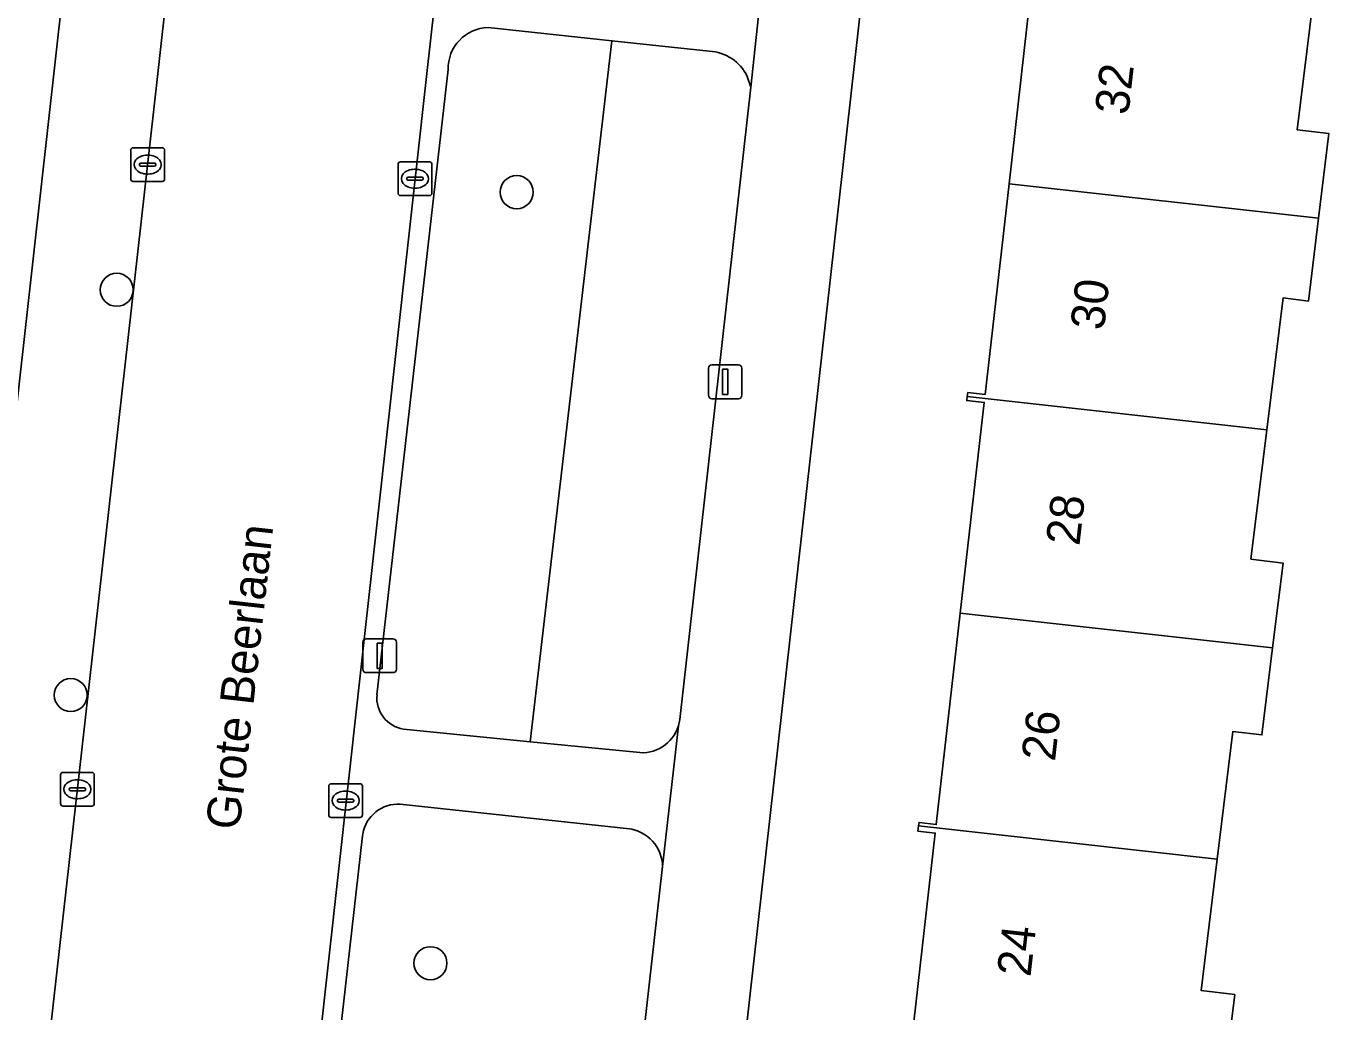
# Model space of a CAD drawing. Extents: x 161928 to 163071, y 386474 to 387428.
# Drawn here: x 162544.47 to 162583.05, y 387142.99 to 387172.19 of the extents above; entities that cross this region are included whole.
import ezdxf

# ---------------------------------------------------------------- set-up
doc = ezdxf.new("R2010")
doc.units = 0
for name, color, linetype in [('IMGEO_Boom', 7, 'Continuous'), ('IMGEO_Erf', 7, 'Continuous'), ('IMGEO_Groenvoorziening', 7, 'Continuous'), ('IMGEO_Kolk', 7, 'Continuous'), ('IMGEO_Lichtmast', 7, 'Continuous'), ('IMGEO_Openbare_ruimte_label', 7, 'Continuous'), ('IMGEO_Pand', 7, 'Continuous'), ('IMGEO_Pand_nummerreeks', 7, 'Continuous'), ('IMGEO_Rijbaan_lokaal_gesloten', 7, 'Continuous'), ('IMGEO_Voetpad_open', 7, 'Continuous')]:
    doc.layers.add(name, color=color, linetype=linetype)

msp = doc.modelspace()

# ---------------------------------------------------------------- linework, layer by layer
at = {"layer": 'IMGEO_Boom'}
for centre in [(162558.999, 387167.271), (162547.157, 387164.38), (162545.794, 387152.377), (162556.446, 387144.437)]:
    msp.add_circle(centre, 0.489, dxfattribs=at)
at = {"layer": 'IMGEO_Erf'}
for points in [[(162540.754, 387130.2), (162548.612, 387200.491), (162543.661, 387201.045)], [(162572.245, 387200.058), (162563.738, 387124.163)], [(162570.69, 387142.085), (162571.395, 387148.292), (162570.882, 387148.35), (162570.901, 387148.501), (162570.914, 387148.605), (162571.424, 387148.542), (162572.135, 387154.803), (162572.843, 387161.042), (162572.326, 387161.1), (162572.341, 387161.219), (162572.356, 387161.338), (162572.87, 387161.281), (162573.579, 387167.522), (162574.286, 387173.752)], [(162582.58, 387172.959), (162582.109, 387169.121), (162583.05, 387169.006), (162582.743, 387166.503), (162582.441, 387164.046), (162581.691, 387164.138), (162581.211, 387160.233), (162580.741, 387156.404), (162581.69, 387156.287), (162581.382, 387153.775), (162581.065, 387151.196), (162580.206, 387151.301), (162579.741, 387147.518), (162579.264, 387143.632), (162580.259, 387143.509), (162579.957, 387141.054)]]:
    msp.add_lwpolyline(points, dxfattribs=at)
at = {"layer": 'IMGEO_Groenvoorziening'}
for points in [[(162555.645, 387151.369), (162559.401, 387150.997), (162561.818, 387171.754), (162558.151, 387172.145)], [(162564.703, 387171.447), (162561.818, 387171.754), (162559.401, 387150.997), (162562.544, 387150.685)], [(162556.97, 387170.901), (162554.863, 387152.386)], [(162565.934, 387170.381), (162565.828, 387170.701)], [(162563.827, 387151.65), (162565.934, 387170.381)], [(162560.703, 387124.087), (162563.319, 387147.298), (162563.312, 387147.401), (162563.296, 387147.503), (162563.271, 387147.603), (162563.238, 387147.701), (162563.195, 387147.795), (162563.145, 387147.885), (162563.086, 387147.97), (162563.02, 387148.049), (162562.948, 387148.123), (162562.869, 387148.189), (162562.784, 387148.248), (162562.695, 387148.3), (162562.601, 387148.343), (162562.504, 387148.378), (162562.404, 387148.404), (162562.341, 387148.415), (162555.549, 387149.15), (162555.452, 387149.15), (162555.356, 387149.141), (162555.261, 387149.124), (162555.168, 387149.099), (162555.078, 387149.065), (162554.991, 387149.023), (162554.908, 387148.974), (162554.83, 387148.917), (162554.757, 387148.854), (162554.69, 387148.785), (162554.629, 387148.709), (162554.576, 387148.629), (162554.53, 387148.544), (162554.491, 387148.455), (162554.461, 387148.364), (162554.439, 387148.27), (162554.43, 387148.212), (162552.171, 387128.222)]]:
    msp.add_lwpolyline(points, dxfattribs=at)
for centre, radius, start, end in [((162558.184, 387170.931), 1.214, 91.5464, 181.4299), ((162564.634, 387170.122), 1.327, 25.883, 87.0194), ((162555.793, 387152.292), 0.934, 174.2105, 260.9049), ((162562.596, 387151.817), 1.242, 343.6509, 352.2879), ((162562.715, 387151.793), 1.122, 261.2303, 343.0781)]:
    msp.add_arc(centre, radius, start, end, dxfattribs=at)
at = {"layer": 'IMGEO_Kolk'}
for p, q in [((162547.572, 387167.661), (162547.572, 387168.513)), ((162547.647, 387168.587), (162548.499, 387168.587)), ((162548.573, 387168.513), (162548.573, 387167.661)), ((162547.874, 387168.13), (162548.272, 387168.13)), ((162548.06, 387168.367), (162548.085, 387168.367)), ((162555.562, 387168.169), (162556.414, 387168.169)), ((162547.831, 387168.081), (162547.831, 387168.093)), ((162548.269, 387168.044), (162547.871, 387168.044)), ((162548.083, 387167.807), (162548.058, 387167.807)), ((162548.315, 387168.093), (162548.315, 387168.081)), ((162555.487, 387167.243), (162555.487, 387168.095)), ((162555.975, 387167.949), (162556, 387167.949)), ((162556.488, 387168.095), (162556.488, 387167.243)), ((162548.499, 387167.587), (162547.647, 387167.587)), ((162555.746, 387167.663), (162555.746, 387167.675)), ((162556.184, 387167.626), (162555.786, 387167.626)), ((162555.789, 387167.712), (162556.187, 387167.712)), ((162555.998, 387167.389), (162555.973, 387167.389)), ((162556.23, 387167.675), (162556.23, 387167.663)), ((162556.414, 387167.169), (162555.562, 387167.169)), ((162545.492, 387149.162), (162545.492, 387150.014)), ((162545.567, 387150.088), (162546.419, 387150.088)), ((162546.493, 387150.014), (162546.493, 387149.162)), ((162545.751, 387149.582), (162545.751, 387149.594)), ((162545.794, 387149.631), (162546.192, 387149.631)), ((162545.98, 387149.868), (162546.005, 387149.868)), ((162546.235, 387149.594), (162546.235, 387149.582)), ((162553.433, 387148.827), (162553.433, 387149.679)), ((162553.508, 387149.753), (162554.36, 387149.753)), ((162554.434, 387149.679), (162554.434, 387148.827)), ((162546.189, 387149.545), (162545.791, 387149.545)), ((162546.003, 387149.308), (162545.978, 387149.308)), ((162553.692, 387149.247), (162553.692, 387149.259)), ((162554.13, 387149.21), (162553.732, 387149.21)), ((162553.735, 387149.296), (162554.133, 387149.296)), ((162553.921, 387149.533), (162553.946, 387149.533)), ((162554.176, 387149.259), (162554.176, 387149.247)), ((162546.419, 387149.088), (162545.567, 387149.088)), ((162553.944, 387148.973), (162553.919, 387148.973)), ((162554.36, 387148.753), (162553.508, 387148.753))]:
    msp.add_line(p, q, dxfattribs=at)
for points in [[(162547.572, 387167.661), (162547.572, 387168.513)], [(162547.647, 387168.587), (162548.499, 387168.587)], [(162548.573, 387168.513), (162548.573, 387167.661)], [(162555.562, 387168.169), (162556.414, 387168.169)], [(162555.487, 387167.243), (162555.487, 387168.095)], [(162556.488, 387168.095), (162556.488, 387167.243)], [(162548.499, 387167.587), (162547.647, 387167.587)], [(162556.414, 387167.169), (162555.562, 387167.169)], [(162545.492, 387149.162), (162545.492, 387150.014)], [(162545.567, 387150.088), (162546.419, 387150.088)], [(162546.493, 387150.014), (162546.493, 387149.162)], [(162553.433, 387148.827), (162553.433, 387149.679)], [(162553.508, 387149.753), (162554.36, 387149.753)], [(162554.434, 387149.679), (162554.434, 387148.827)], [(162546.419, 387149.088), (162545.567, 387149.088)], [(162554.36, 387148.753), (162553.508, 387148.753)]]:
    msp.add_lwpolyline(points, dxfattribs=at)
for centre, radius, start, end in [((162547.649, 387168.511), 0.0765, 91.552, 178.448), ((162547.649, 387168.511), 0.0765, 91.552, 178.448), ((162548.497, 387168.511), 0.0765, 1.552, 88.448), ((162548.497, 387168.511), 0.0765, 1.552, 88.448), ((162547.871, 387168.09), 0.0403, 85.8775, 175.7526), ((162548.276, 387168.092), 0.0386, 1.7309, 96.639), ((162555.564, 387168.093), 0.0765, 91.552, 178.448), ((162555.564, 387168.093), 0.0765, 91.552, 178.448), ((162556.412, 387168.093), 0.0765, 1.552, 88.448), ((162556.412, 387168.093), 0.0765, 1.552, 88.448), ((162547.868, 387168.08), 0.0366, 178.938, 274.7102), ((162548.272, 387168.087), 0.043, 264.8664, 352.4533), ((162547.649, 387167.663), 0.0765, 181.552, 268.448), ((162547.649, 387167.663), 0.0765, 181.552, 268.448), ((162548.497, 387167.663), 0.0765, 271.552, 358.448), ((162548.497, 387167.663), 0.0765, 271.552, 358.448), ((162555.786, 387167.672), 0.0403, 85.8775, 175.7526), ((162555.783, 387167.662), 0.0366, 178.938, 274.7102), ((162556.187, 387167.669), 0.043, 264.8664, 352.4533), ((162556.191, 387167.674), 0.0386, 1.7309, 96.639), ((162555.564, 387167.245), 0.0765, 181.552, 268.448), ((162555.564, 387167.245), 0.0765, 181.552, 268.448), ((162556.412, 387167.245), 0.0765, 271.552, 358.448), ((162556.412, 387167.245), 0.0765, 271.552, 358.448), ((162545.569, 387150.012), 0.0765, 91.552, 178.448), ((162545.569, 387150.012), 0.0765, 91.552, 178.448), ((162546.417, 387150.012), 0.0765, 1.552, 88.448), ((162546.417, 387150.012), 0.0765, 1.552, 88.448), ((162545.791, 387149.591), 0.0403, 85.8775, 175.7526), ((162546.196, 387149.593), 0.0386, 1.7309, 96.639), ((162553.51, 387149.677), 0.0765, 91.552, 178.448), ((162553.51, 387149.677), 0.0765, 91.552, 178.448), ((162554.358, 387149.677), 0.0765, 1.552, 88.448), ((162554.358, 387149.677), 0.0765, 1.552, 88.448), ((162545.788, 387149.581), 0.0366, 178.938, 274.7102), ((162546.192, 387149.588), 0.043, 264.8664, 352.4533), ((162553.732, 387149.256), 0.0403, 85.8775, 175.7526), ((162553.729, 387149.246), 0.0366, 178.938, 274.7102), ((162554.133, 387149.253), 0.043, 264.8664, 352.4533), ((162554.137, 387149.258), 0.0386, 1.7309, 96.639), ((162545.569, 387149.164), 0.0765, 181.552, 268.448), ((162545.569, 387149.164), 0.0765, 181.552, 268.448), ((162546.417, 387149.164), 0.0765, 271.552, 358.448), ((162546.417, 387149.164), 0.0765, 271.552, 358.448), ((162553.51, 387148.829), 0.0765, 181.552, 268.448), ((162553.51, 387148.829), 0.0765, 181.552, 268.448), ((162554.358, 387148.829), 0.0765, 271.552, 358.448), ((162554.358, 387148.829), 0.0765, 271.552, 358.448)]:
    msp.add_arc(centre, radius, start, end, dxfattribs=at)
for centre, major_axis, ratio, start_param, end_param in [((162548.059, 387168.087), (-0.387, 0.002), 0.722429, 4.712389, 7.853982), ((162548.084, 387168.087), (-0.39, 0.002), 0.717154, 1.570796, 4.712389), ((162555.974, 387167.669), (-0.387, 0.002), 0.722429, 4.712389, 7.853982), ((162555.999, 387167.669), (-0.39, 0.002), 0.717154, 1.570796, 4.712389), ((162545.979, 387149.588), (-0.387, 0.002), 0.722429, 4.712389, 7.853982), ((162546.004, 387149.588), (-0.39, 0.002), 0.717154, 1.570796, 4.712389), ((162553.92, 387149.253), (-0.387, 0.002), 0.722429, 4.712389, 7.853982), ((162553.945, 387149.253), (-0.39, 0.002), 0.717154, 1.570796, 4.712389)]:
    msp.add_ellipse(centre, major_axis=major_axis, ratio=ratio, start_param=start_param, end_param=end_param, dxfattribs=at)
at = {"layer": 'IMGEO_Lichtmast'}
for p, q in [((162564.677, 387161.255), (162564.677, 387162.055)), ((162564.677, 387162.055), (162564.677, 387161.255)), ((162564.777, 387162.155), (162565.567, 387162.155)), ((162565.567, 387162.155), (162564.777, 387162.155)), ((162565.667, 387162.055), (162565.667, 387161.255)), ((162565.667, 387161.255), (162565.667, 387162.055)), ((162565.567, 387161.155), (162564.777, 387161.155)), ((162564.777, 387161.155), (162565.567, 387161.155)), ((162554.447, 387153.141), (162554.447, 387153.941)), ((162554.447, 387153.941), (162554.447, 387153.141)), ((162554.547, 387154.041), (162555.337, 387154.041)), ((162555.337, 387154.041), (162554.547, 387154.041)), ((162555.437, 387153.941), (162555.437, 387153.141)), ((162555.437, 387153.141), (162555.437, 387153.941)), ((162555.337, 387153.041), (162554.547, 387153.041)), ((162554.547, 387153.041), (162555.337, 387153.041))]:
    msp.add_line(p, q, dxfattribs=at)
for points in [[(162565.097, 387162.03), (162565.247, 387162.03), (162565.247, 387161.28), (162565.097, 387161.28), (162565.097, 387162.03)], [(162554.867, 387153.916), (162555.017, 387153.916), (162555.017, 387153.166), (162554.867, 387153.166), (162554.867, 387153.916)]]:
    msp.add_lwpolyline(points, dxfattribs=at)
for centre, start, end in [((162564.777, 387162.055), 90, 180), ((162564.777, 387162.055), 90, 180), ((162565.567, 387162.055), 0, 90), ((162565.567, 387162.055), 360, 90), ((162564.777, 387161.255), 180, 270), ((162564.777, 387161.255), 180, 270), ((162565.567, 387161.255), 270, 0), ((162565.567, 387161.255), 270, 0), ((162554.547, 387153.941), 90, 180), ((162554.547, 387153.941), 90, 180), ((162555.337, 387153.941), 0, 90), ((162555.337, 387153.941), 360, 90), ((162554.547, 387153.141), 180, 270), ((162554.547, 387153.141), 180, 270), ((162555.337, 387153.141), 270, 0), ((162555.337, 387153.141), 270, 0)]:
    msp.add_arc(centre, 0.1, start, end, dxfattribs=at)
at = {"layer": 'IMGEO_Pand'}
for points in [[(162582.58, 387172.959), (162573.761, 387173.94), (162573.746, 387173.819), (162574.286, 387173.752), (162573.579, 387167.522), (162582.743, 387166.503), (162583.05, 387169.006), (162582.109, 387169.121)], [(162581.691, 387164.138), (162582.441, 387164.046), (162582.743, 387166.503), (162573.579, 387167.522), (162572.87, 387161.281), (162572.356, 387161.338), (162572.341, 387161.219), (162581.211, 387160.233)], [(162581.211, 387160.233), (162572.341, 387161.219), (162572.326, 387161.1), (162572.843, 387161.042), (162572.135, 387154.803), (162581.382, 387153.775), (162581.69, 387156.287), (162580.741, 387156.404)], [(162580.206, 387151.301), (162581.065, 387151.196), (162581.382, 387153.775), (162572.135, 387154.803), (162571.424, 387148.542), (162570.914, 387148.605), (162570.901, 387148.501), (162579.741, 387147.518)], [(162579.741, 387147.518), (162570.901, 387148.501), (162570.882, 387148.35), (162571.395, 387148.292), (162570.69, 387142.085), (162579.957, 387141.054), (162580.259, 387143.509), (162579.264, 387143.632)]]:
    msp.add_lwpolyline(points, close=True, dxfattribs=at)
at = {"layer": 'IMGEO_Rijbaan_lokaal_gesloten'}
for points in [[(162556.325, 387170.7), (162562.455, 387225.375), (162563.47, 387234.424), (162564.129, 387240.295), (162565.141, 387249.322), (162565.217, 387250), (162565.384, 387251.472), (162567.496, 387270.127), (162567.84, 387273.164), (162569.577, 387288.505), (162571.026, 387301.117), (162574.205, 387327.087), (162575.142, 387335.865), (162575.483, 387339.07), (162576.516, 387348.748), (162576.827, 387352.455), (162576.971, 387353.801), (162577.295, 387356.72), (162571.324, 387357.392)], [(162569.069, 387354.612), (162568.874, 387352.558), (162568.497, 387349.148), (162564.731, 387314.451), (162562.514, 387296.203), (162557.202, 387250), (162556.224, 387241.223), (162555.55, 387235.172), (162554.266, 387223.645), (162548.368, 387170.7), (162543.735, 387129.503), (162543.702, 387129.203), (162543.676, 387128.966), (162543.203, 387124.698), (162541.338, 387107.851), (162532.261, 387023.724)], [(162539.602, 387018.583), (162549.1, 387105.67), (162551.121, 387123.708), (162551.6, 387127.985), (162551.647, 387128.402), (162551.689, 387128.78), (162556.325, 387170.7)]]:
    msp.add_lwpolyline(points, dxfattribs=at)
at = {"layer": 'IMGEO_Voetpad_open'}
for points in [[(162562.455, 387225.375), (162556.325, 387170.7), (162551.689, 387128.78)], [(162563.738, 387124.163), (162572.245, 387200.058)], [(162566.381, 387174.528), (162565.934, 387170.381), (162563.827, 387151.65)], [(162565.828, 387170.701), (162565.934, 387170.381), (162566.381, 387174.528)], [(162558.151, 387172.145), (162561.818, 387171.754), (162564.703, 387171.447)], [(162554.863, 387152.386), (162556.97, 387170.901)], [(162552.171, 387128.222), (162554.43, 387148.212), (162554.439, 387148.27), (162554.461, 387148.364), (162554.491, 387148.455), (162554.53, 387148.544), (162554.576, 387148.629), (162554.629, 387148.709), (162554.69, 387148.785), (162554.757, 387148.854), (162554.83, 387148.917), (162554.908, 387148.974), (162554.991, 387149.023), (162555.078, 387149.065), (162555.168, 387149.099), (162555.261, 387149.124), (162555.356, 387149.141), (162555.452, 387149.15), (162555.549, 387149.15), (162562.341, 387148.415), (162562.404, 387148.404), (162562.504, 387148.378), (162562.601, 387148.343), (162562.695, 387148.3), (162562.784, 387148.248), (162562.869, 387148.189), (162562.948, 387148.123), (162563.02, 387148.049), (162563.086, 387147.97), (162563.145, 387147.885), (162563.195, 387147.795), (162563.238, 387147.701), (162563.271, 387147.603), (162563.296, 387147.503), (162563.312, 387147.401), (162563.319, 387147.298), (162563.788, 387151.467)], [(162562.544, 387150.685), (162559.401, 387150.997), (162555.645, 387151.369)], [(162563.788, 387151.467), (162563.319, 387147.298), (162560.703, 387124.087), (162560.685, 387123.988), (162560.648, 387123.851), (162560.6, 387123.719), (162560.54, 387123.592), (162560.469, 387123.47), (162560.387, 387123.356), (162560.296, 387123.249), (162560.195, 387123.15), (162560.086, 387123.061), (162559.97, 387122.983), (162559.846, 387122.914), (162559.718, 387122.858), (162559.584, 387122.812), (162559.447, 387122.779), (162559.308, 387122.759), (162559.168, 387122.751), (162559.027, 387122.755), (162565.464, 387122.027)]]:
    msp.add_lwpolyline(points, dxfattribs=at)
msp.add_lwpolyline([(162554.266, 387223.645), (162551.212, 387223.962), (162551.206, 387223.693), (162548.769, 387201.892), (162548.612, 387200.491), (162540.754, 387130.2), (162543.735, 387129.503), (162548.368, 387170.7)], close=True, dxfattribs=at)
for centre, radius, start, end in [((162558.184, 387170.931), 1.214, 91.5464, 181.4299), ((162564.634, 387170.122), 1.327, 25.883, 87.0194), ((162555.793, 387152.292), 0.934, 174.2105, 260.9049), ((162562.596, 387151.817), 1.242, 343.6509, 352.2879), ((162562.715, 387151.793), 1.122, 261.2303, 343.0781)]:
    msp.add_arc(centre, radius, start, end, dxfattribs=at)

# ---------------------------------------------------------------- texts
at = {"layer": 'IMGEO_Openbare_ruimte_label'}
msp.add_text('Grote Beerlaan', height=1, rotation=83.6282, dxfattribs=at).set_placement((162550.787, 387148.358))
at = {"layer": 'IMGEO_Pand_nummerreeks'}
for s, p in [('32', (162577.108, 387169.536)), ('30', (162576.385, 387163.16)), ('28', (162575.66, 387156.778)), ('26', (162574.936, 387150.393)), ('24', (162574.211, 387144.012))]:
    msp.add_text(s, height=1, rotation=83.5201, dxfattribs=at).set_placement(p)

doc.saveas('drawing.dxf')
